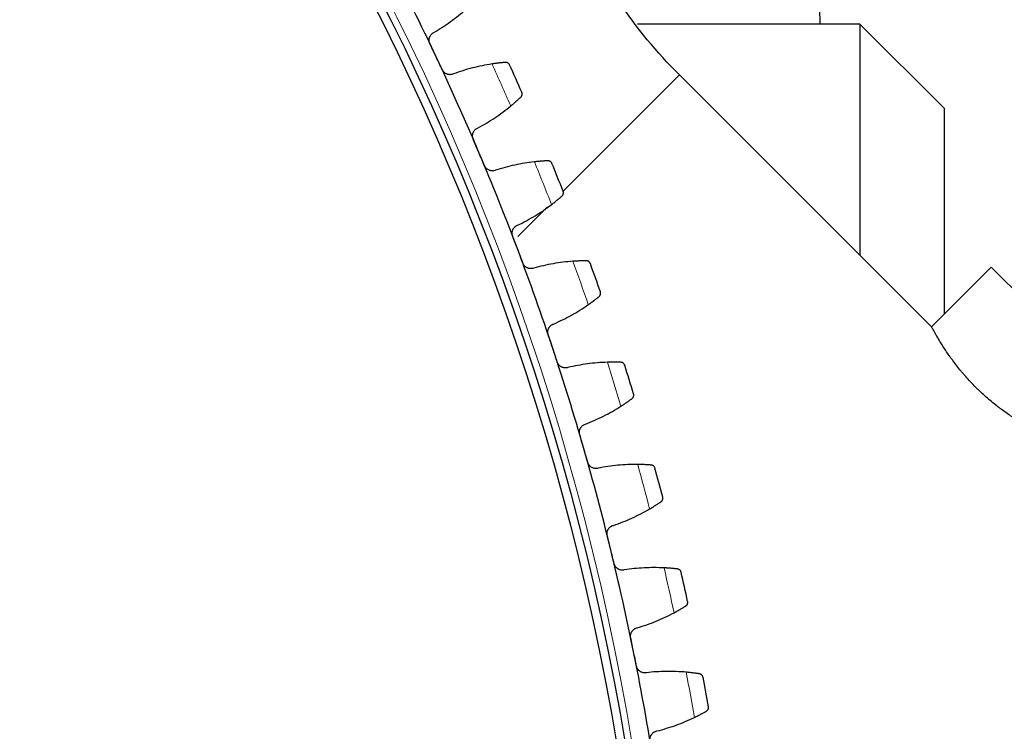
# Model space of a CAD drawing. Header units: inches. Extents: x 0 to 20790, y -12 to 14700.
# Tile 257 of 441: x 10501 to 10735, y 4723 to 4892. Entities that reach past the tile are written whole.
import ezdxf

# ---------------------------------------------------------------- set-up
doc = ezdxf.new("R2010")
doc.units = ezdxf.units.IN
doc.layers.add('1', color=7, linetype='Continuous', true_color=0xffffff)
doc.layers.add('254', color=7, linetype='Continuous', true_color=0xffffff)
doc.styles.add('latin_extended', font='simplex.shx')
doc.dimstyles.get("Standard").update_dxf_attribs({"dimtxt": 0.18, "dimasz": 0.18, "dimexe": 0.18, "dimexo": 0.0625, "dimgap": 0.09, "dimtad": 0, "dimtih": 1, "dimtoh": 1, "dimdec": 4, "dimzin": 0, "dimdsep": 46, "dimtxsty": 'Standard', "dimcen": 0.09, "dimadec": 0, "dimazin": 0, "dimtfac": 1, "dimtdec": 4, "dimtofl": 0, "dimtmove": 0, "dimatfit": 3, "dimfxl": 1, "dimtolj": 1, "dimtzin": 0, "dimarcsym": 0})

# ---------------------------------------------------------------- blocks, each defined once
blk = doc.blocks.new('_U11')
at = {"layer": '254', "color": 3, "linetype": 'Continuous', "lineweight": 13, "transparency": 16777216}
for p, q in [((10901.1, 7050.3), (12182.34, 7050.3)), ((12147.34, 6927.8), (12147.34, 4741.3)), ((10073.31, 4618.8), (12182.34, 4618.8))]:
    blk.add_line(p, q, dxfattribs=at)
at = {"layer": '254', "color": 3, "transparency": 16777216}
for points in [[(12167.76, 6927.8), (12126.92, 6927.8), (12147.34, 7050.3)], [(12126.92, 4741.3), (12167.76, 4741.3), (12147.34, 4618.8)]]:
    blk.add_solid(points, dxfattribs=at)
at = {"layer": 'Defpoints', "color": 0, "transparency": 16777216}
for p in [(10866.1, 7050.3), (10038.31, 4618.8), (12147.34, 4618.8)]:
    blk.add_point(p, dxfattribs=at)
at = {"layer": '254', "color": 2, "lineweight": 13, "transparency": 16777216, "insert": (11963.59, 5507.86), "char_height": 122.5, "attachment_point": 1, "rotation": 90, "style": 'latin_extended'}
blk.add_mtext('\\A1;2432', dxfattribs=at)

msp = doc.modelspace()

# ---------------------------------------------------------------- linework, layer by layer
at = {"layer": '1', "color": 2, "linetype": 'Continuous', "lineweight": 25}
for p, q in [((10700.51, 4891.196), (10647.842, 4891.196)), ((10700.51, 4891.196), (10700.51, 4836.416)), ((10720.51, 4871.196), (10700.51, 4891.196)), ((10717.556, 4819.373), (10657.806, 4879.123)), ((10720.51, 4871.196), (10720.51, 4822.318)), ((10731.698, 4833.515), (10717.556, 4819.373)), ((10756.447, 4808.766), (10731.698, 4833.515))]:
    msp.add_line(p, q, dxfattribs=at)
at = {"layer": '1', "color": 110, "linetype": 'Continuous', "lineweight": 13}
for p, q in [((10630.202, 4851.52), (10657.805, 4879.123)), ((10619.464, 4840.782), (10626.484, 4847.802))]:
    msp.add_line(p, q, dxfattribs=at)
msp.add_circle((10038.31, 4618.796), 616.6, dxfattribs=at)
at = {"layer": '1', "color": 2, "linetype": 'Continuous', "lineweight": 25}
for radius in [615, 613]:
    msp.add_circle((10038.31, 4618.796), radius, dxfattribs=at)
for radius, start, end in [(621, 25.22293, 27.515924), (621, 22.929936, 25.22293), (636, 23.755508, 24.397358), (621, 20.636943, 22.929936), (636, 21.462514, 22.104365), (621, 18.343949, 20.636943), (636, 19.169521, 19.811371), (621, 16.050955, 18.343949), (636, 16.876527, 17.518378), (621, 13.757962, 16.050955), (636, 14.583533, 15.225384), (621, 11.464968, 13.757962), (636, 12.29054, 12.93239), (621, 9.171975, 11.464968), (636, 9.997546, 10.639397)]:
    msp.add_arc((10038.31, 4618.796), radius, start, end, dxfattribs=at)
at = {"layer": '1', "color": 110, "linetype": 'Continuous', "lineweight": 13}
for start, end in [(23.582073, 24.570794), (21.289079, 22.2778), (18.996085, 19.984806), (16.703092, 17.691813), (14.410098, 15.398819), (12.117104, 13.105826), (9.824111, 10.812832)]:
    msp.add_arc((10038.31, 4618.796), 632.294, start, end, dxfattribs=at)
at = {"layer": '1', "color": 2, "linetype": 'Continuous', "lineweight": 25}
for points, knots in [([(10657.806, 4879.123), (10652.399, 4884.482), (10642.929, 4895.918), (10632.471, 4915.787), (10625.819, 4937.231), (10624.427, 4952.015), (10624.46, 4959.627)], [0, 0, 0, 0, 0.2518645, 0.4999782, 0.748149, 1, 1, 1, 1]), ([(10691.111, 4891.117), (10691.103, 4893.214), (10691.098, 4898.159), (10691.15, 4907.005), (10691.239, 4913.74), (10691.306, 4917.597)], [0, 0, 0, 0, 0.2475182, 0.5734736, 1, 1, 1, 1]), ([(10598.637, 4886.539), (10598.609, 4886.6), (10598.558, 4886.723), (10598.502, 4886.912), (10598.476, 4887.041), (10598.462, 4887.14), (10598.458, 4887.173), (10598.452, 4887.239), (10598.45, 4887.272), (10598.443, 4887.436), (10598.45, 4887.567), (10598.475, 4887.729), (10598.481, 4887.761), (10598.49, 4887.809), (10598.494, 4887.825), (10598.501, 4887.858), (10598.521, 4887.937), (10598.564, 4888.077), (10598.614, 4888.196), (10598.67, 4888.313), (10598.701, 4888.37), (10598.802, 4888.537), (10598.879, 4888.64), (10599.008, 4888.782), (10599.053, 4888.828), (10599.124, 4888.893), (10599.149, 4888.914), (10599.199, 4888.955), (10599.224, 4888.975), (10599.353, 4889.071), (10599.462, 4889.137), (10599.578, 4889.193)], [0, 0, 0, 0, 0.0625, 0.125, 0.1875, 0.1875, 0.21875, 0.21875, 0.25, 0.25, 0.375, 0.375, 0.40625, 0.40625, 0.421875, 0.421875, 0.4375, 0.5, 0.5625, 0.5625, 0.625, 0.625, 0.75, 0.75, 0.8125, 0.8125, 0.84375, 0.84375, 0.875, 0.875, 1, 1, 1, 1]), ([(10616.524, 4882.088), (10616.435, 4882.08), (10616.34, 4882.072), (10616.137, 4882.054), (10615.922, 4882.034), (10615.682, 4882.011), (10615.524, 4881.994), (10615.492, 4881.991), (10615.427, 4881.984), (10615.395, 4881.981), (10615.296, 4881.97), (10615.229, 4881.963), (10615.025, 4881.94), (10614.884, 4881.923), (10614.597, 4881.888), (10614.449, 4881.87), (10614.222, 4881.84), (10614.145, 4881.83), (10614.029, 4881.814), (10613.99, 4881.808), (10613.911, 4881.797), (10613.872, 4881.792), (10613.673, 4881.764), (10613.512, 4881.74), (10613.349, 4881.715)], [0, 0, 0, 0, 0.125, 0.125, 0.25, 0.375, 0.375, 0.40625, 0.40625, 0.4375, 0.4375, 0.5, 0.5, 0.625, 0.625, 0.75, 0.75, 0.8125, 0.8125, 0.84375, 0.84375, 0.875, 0.875, 1, 1, 1, 1]), ([(10617.517, 4881.504), (10617.516, 4881.506), (10617.516, 4881.507), (10617.514, 4881.51), (10617.514, 4881.511), (10617.512, 4881.515), (10617.508, 4881.523), (10617.499, 4881.542), (10617.48, 4881.579), (10617.438, 4881.65), (10617.395, 4881.707), (10617.302, 4881.815), (10617.229, 4881.879), (10617.104, 4881.96), (10617.06, 4881.984), (10616.989, 4882.015), (10616.965, 4882.025), (10616.915, 4882.043), (10616.889, 4882.051), (10616.811, 4882.071), (10616.756, 4882.081), (10616.643, 4882.092), (10616.584, 4882.093), (10616.524, 4882.088)], [0, 0, 0, 0, 0.0039062, 0.0039062, 0.0078125, 0.0078125, 0.015625, 0.03125, 0.0625, 0.125, 0.25, 0.25, 0.5, 0.5, 0.625, 0.625, 0.6875, 0.6875, 0.75, 0.75, 0.875, 0.875, 1, 1, 1, 1]), ([(10604.212, 4879.357), (10604.095, 4879.303), (10603.974, 4879.261), (10603.788, 4879.216), (10603.726, 4879.203), (10603.63, 4879.19), (10603.598, 4879.186), (10603.534, 4879.18), (10603.502, 4879.177), (10603.341, 4879.17), (10603.213, 4879.176), (10603.022, 4879.204), (10602.958, 4879.216), (10602.863, 4879.24), (10602.832, 4879.249), (10602.769, 4879.267), (10602.738, 4879.277), (10602.585, 4879.332), (10602.467, 4879.387), (10602.327, 4879.47), (10602.299, 4879.488), (10602.244, 4879.524), (10602.217, 4879.543), (10602.137, 4879.602), (10602.086, 4879.643), (10601.94, 4879.775), (10601.851, 4879.872), (10601.752, 4880.005), (10601.732, 4880.033), (10601.695, 4880.088), (10601.677, 4880.116), (10601.626, 4880.202), (10601.595, 4880.261), (10601.566, 4880.321)], [0, 0, 0, 0, 0.125, 0.125, 0.1875, 0.1875, 0.21875, 0.21875, 0.25, 0.25, 0.375, 0.375, 0.4375, 0.4375, 0.46875, 0.46875, 0.5, 0.5, 0.625, 0.625, 0.65625, 0.65625, 0.6875, 0.6875, 0.75, 0.75, 0.875, 0.875, 0.90625, 0.90625, 0.9375, 0.9375, 1, 1, 1, 1]), ([(10617.8, 4871.754), (10617.927, 4871.859), (10618.052, 4871.962), (10618.295, 4872.167), (10618.532, 4872.368), (10618.757, 4872.564), (10618.922, 4872.708), (10618.976, 4872.756), (10619.056, 4872.827), (10619.082, 4872.85), (10619.135, 4872.897), (10619.161, 4872.92), (10619.289, 4873.034), (10619.484, 4873.21), (10619.662, 4873.372), (10619.83, 4873.528), (10619.91, 4873.602), (10620.004, 4873.69), (10620.023, 4873.708), (10620.059, 4873.742), (10620.113, 4873.792), (10620.163, 4873.84), (10620.196, 4873.87)], [0, 0, 0, 0, 0.125, 0.125, 0.25, 0.375, 0.375, 0.4375, 0.4375, 0.46875, 0.46875, 0.5, 0.5, 0.625, 0.75, 0.75, 0.875, 0.875, 0.90625, 0.90625, 0.9375, 1, 1, 1, 1]), ([(10620.196, 4873.87), (10620.24, 4873.912), (10620.278, 4873.956), (10620.345, 4874.047), (10620.374, 4874.093), (10620.423, 4874.189), (10620.443, 4874.237), (10620.475, 4874.335), (10620.487, 4874.384), (10620.503, 4874.484), (10620.507, 4874.533), (10620.509, 4874.63), (10620.506, 4874.678), (10620.494, 4874.773), (10620.484, 4874.82), (10620.465, 4874.888), (10620.454, 4874.922), (10620.439, 4874.961), (10620.432, 4874.98), (10620.428, 4874.989), (10620.426, 4874.994), (10620.425, 4874.997), (10620.423, 4874.999)], [0, 0, 0, 0, 0.125, 0.125, 0.25, 0.25, 0.375, 0.375, 0.5, 0.5, 0.625, 0.625, 0.75, 0.75, 0.875, 0.875, 0.9375, 0.96875, 0.984375, 0.9921875, 0.9921875, 1, 1, 1, 1]), ([(10608.901, 4863.907), (10608.875, 4863.968), (10608.829, 4864.093), (10608.78, 4864.284), (10608.76, 4864.414), (10608.75, 4864.513), (10608.747, 4864.547), (10608.744, 4864.613), (10608.743, 4864.646), (10608.742, 4864.81), (10608.755, 4864.941), (10608.786, 4865.101), (10608.793, 4865.133), (10608.805, 4865.181), (10608.809, 4865.197), (10608.818, 4865.229), (10608.84, 4865.308), (10608.889, 4865.446), (10608.944, 4865.563), (10609.005, 4865.677), (10609.038, 4865.733), (10609.145, 4865.896), (10609.226, 4865.996), (10609.361, 4866.133), (10609.408, 4866.176), (10609.482, 4866.238), (10609.507, 4866.259), (10609.558, 4866.298), (10609.584, 4866.317), (10609.717, 4866.407), (10609.829, 4866.47), (10609.947, 4866.521)], [0, 0, 0, 0, 0.0625, 0.125, 0.1875, 0.1875, 0.21875, 0.21875, 0.25, 0.25, 0.375, 0.375, 0.40625, 0.40625, 0.421875, 0.421875, 0.4375, 0.5, 0.5625, 0.5625, 0.625, 0.625, 0.75, 0.75, 0.8125, 0.8125, 0.84375, 0.84375, 0.875, 0.875, 1, 1, 1, 1]), ([(10614.184, 4856.507), (10614.064, 4856.457), (10613.942, 4856.42), (10613.755, 4856.382), (10613.692, 4856.373), (10613.596, 4856.363), (10613.564, 4856.36), (10613.499, 4856.357), (10613.467, 4856.356), (10613.306, 4856.354), (10613.178, 4856.366), (10612.988, 4856.402), (10612.925, 4856.417), (10612.831, 4856.444), (10612.8, 4856.454), (10612.738, 4856.475), (10612.708, 4856.486), (10612.557, 4856.547), (10612.442, 4856.606), (10612.305, 4856.695), (10612.278, 4856.714), (10612.224, 4856.752), (10612.198, 4856.773), (10612.12, 4856.834), (10612.071, 4856.878), (10611.93, 4857.015), (10611.845, 4857.116), (10611.751, 4857.253), (10611.733, 4857.281), (10611.698, 4857.338), (10611.682, 4857.367), (10611.634, 4857.455), (10611.605, 4857.515), (10611.579, 4857.576)], [0, 0, 0, 0, 0.125, 0.125, 0.1875, 0.1875, 0.21875, 0.21875, 0.25, 0.25, 0.375, 0.375, 0.4375, 0.4375, 0.46875, 0.46875, 0.5, 0.5, 0.625, 0.625, 0.65625, 0.65625, 0.6875, 0.6875, 0.75, 0.75, 0.875, 0.875, 0.90625, 0.90625, 0.9375, 0.9375, 1, 1, 1, 1]), ([(10626.595, 4858.743), (10626.506, 4858.739), (10626.411, 4858.735), (10626.207, 4858.725), (10625.991, 4858.714), (10625.75, 4858.699), (10625.592, 4858.689), (10625.56, 4858.687), (10625.495, 4858.683), (10625.463, 4858.681), (10625.363, 4858.674), (10625.296, 4858.67), (10625.091, 4858.655), (10624.95, 4858.644), (10624.662, 4858.621), (10624.513, 4858.608), (10624.285, 4858.587), (10624.208, 4858.58), (10624.091, 4858.569), (10624.052, 4858.565), (10623.973, 4858.557), (10623.933, 4858.553), (10623.734, 4858.533), (10623.572, 4858.516), (10623.407, 4858.498)], [0, 0, 0, 0, 0.125, 0.125, 0.25, 0.375, 0.375, 0.40625, 0.40625, 0.4375, 0.4375, 0.5, 0.5, 0.625, 0.625, 0.75, 0.75, 0.8125, 0.8125, 0.84375, 0.84375, 0.875, 0.875, 1, 1, 1, 1]), ([(10627.564, 4858.12), (10627.563, 4858.121), (10627.563, 4858.123), (10627.562, 4858.125), (10627.561, 4858.127), (10627.559, 4858.131), (10627.556, 4858.139), (10627.548, 4858.158), (10627.53, 4858.196), (10627.491, 4858.269), (10627.451, 4858.328), (10627.362, 4858.439), (10627.292, 4858.506), (10627.17, 4858.592), (10627.126, 4858.618), (10627.057, 4858.652), (10627.033, 4858.662), (10626.984, 4858.682), (10626.959, 4858.691), (10626.881, 4858.715), (10626.827, 4858.727), (10626.714, 4858.742), (10626.656, 4858.745), (10626.595, 4858.743)], [0, 0, 0, 0, 0.0039062, 0.0039062, 0.0078125, 0.0078125, 0.015625, 0.03125, 0.0625, 0.125, 0.25, 0.25, 0.5, 0.5, 0.625, 0.625, 0.6875, 0.6875, 0.75, 0.75, 0.875, 0.875, 1, 1, 1, 1]), ([(10627.457, 4848.366), (10627.588, 4848.466), (10627.717, 4848.564), (10627.968, 4848.759), (10628.212, 4848.951), (10628.445, 4849.137), (10628.616, 4849.275), (10628.672, 4849.32), (10628.755, 4849.388), (10628.782, 4849.41), (10628.836, 4849.455), (10628.863, 4849.477), (10628.995, 4849.586), (10629.198, 4849.754), (10629.382, 4849.909), (10629.556, 4850.058), (10629.639, 4850.129), (10629.737, 4850.213), (10629.756, 4850.229), (10629.794, 4850.262), (10629.849, 4850.31), (10629.902, 4850.356), (10629.935, 4850.385)], [0, 0, 0, 0, 0.125, 0.125, 0.25, 0.375, 0.375, 0.4375, 0.4375, 0.46875, 0.46875, 0.5, 0.5, 0.625, 0.75, 0.75, 0.875, 0.875, 0.90625, 0.90625, 0.9375, 1, 1, 1, 1]), ([(10629.935, 4850.385), (10629.981, 4850.425), (10630.021, 4850.467), (10630.092, 4850.555), (10630.122, 4850.601), (10630.175, 4850.694), (10630.197, 4850.742), (10630.233, 4850.838), (10630.246, 4850.887), (10630.267, 4850.986), (10630.273, 4851.035), (10630.278, 4851.132), (10630.277, 4851.18), (10630.269, 4851.275), (10630.261, 4851.322), (10630.245, 4851.392), (10630.235, 4851.426), (10630.222, 4851.465), (10630.215, 4851.485), (10630.212, 4851.493), (10630.21, 4851.499), (10630.209, 4851.501), (10630.208, 4851.504)], [0, 0, 0, 0, 0.125, 0.125, 0.25, 0.25, 0.375, 0.375, 0.5, 0.5, 0.625, 0.625, 0.75, 0.75, 0.875, 0.875, 0.9375, 0.96875, 0.984375, 0.9921875, 0.9921875, 1, 1, 1, 1]), ([(10618.251, 4840.881), (10618.227, 4840.944), (10618.187, 4841.07), (10618.145, 4841.263), (10618.13, 4841.394), (10618.124, 4841.493), (10618.123, 4841.527), (10618.122, 4841.593), (10618.122, 4841.626), (10618.128, 4841.791), (10618.146, 4841.92), (10618.184, 4842.08), (10618.192, 4842.111), (10618.206, 4842.159), (10618.211, 4842.175), (10618.221, 4842.206), (10618.246, 4842.284), (10618.301, 4842.42), (10618.36, 4842.534), (10618.425, 4842.646), (10618.46, 4842.701), (10618.575, 4842.859), (10618.66, 4842.956), (10618.799, 4843.087), (10618.848, 4843.129), (10618.924, 4843.188), (10618.95, 4843.207), (10619.003, 4843.244), (10619.03, 4843.262), (10619.166, 4843.347), (10619.281, 4843.405), (10619.401, 4843.451)], [0, 0, 0, 0, 0.0625, 0.125, 0.1875, 0.1875, 0.21875, 0.21875, 0.25, 0.25, 0.375, 0.375, 0.40625, 0.40625, 0.421875, 0.421875, 0.4375, 0.5, 0.5625, 0.5625, 0.625, 0.625, 0.75, 0.75, 0.8125, 0.8125, 0.84375, 0.84375, 0.875, 0.875, 1, 1, 1, 1]), ([(10623.233, 4833.276), (10623.112, 4833.231), (10622.989, 4833.199), (10622.8, 4833.169), (10622.736, 4833.162), (10622.64, 4833.156), (10622.608, 4833.154), (10622.543, 4833.153), (10622.511, 4833.154), (10622.35, 4833.159), (10622.223, 4833.175), (10622.035, 4833.219), (10621.972, 4833.236), (10621.88, 4833.267), (10621.849, 4833.278), (10621.788, 4833.302), (10621.758, 4833.315), (10621.61, 4833.381), (10621.497, 4833.445), (10621.363, 4833.54), (10621.337, 4833.559), (10621.285, 4833.6), (10621.259, 4833.621), (10621.185, 4833.686), (10621.137, 4833.731), (10621.002, 4833.874), (10620.921, 4833.978), (10620.833, 4834.119), (10620.816, 4834.148), (10620.783, 4834.206), (10620.768, 4834.235), (10620.723, 4834.325), (10620.697, 4834.386), (10620.673, 4834.449)], [0, 0, 0, 0, 0.125, 0.125, 0.1875, 0.1875, 0.21875, 0.21875, 0.25, 0.25, 0.375, 0.375, 0.4375, 0.4375, 0.46875, 0.46875, 0.5, 0.5, 0.625, 0.625, 0.65625, 0.65625, 0.6875, 0.6875, 0.75, 0.75, 0.875, 0.875, 0.90625, 0.90625, 0.9375, 0.9375, 1, 1, 1, 1]), ([(10635.724, 4835.014), (10635.635, 4835.013), (10635.54, 4835.013), (10635.336, 4835.011), (10635.12, 4835.009), (10634.878, 4835.004), (10634.72, 4835), (10634.688, 4835), (10634.623, 4834.998), (10634.59, 4834.997), (10634.491, 4834.994), (10634.423, 4834.992), (10634.218, 4834.986), (10634.077, 4834.981), (10633.787, 4834.969), (10633.639, 4834.962), (10633.41, 4834.951), (10633.333, 4834.947), (10633.215, 4834.94), (10633.176, 4834.938), (10633.097, 4834.933), (10633.057, 4834.931), (10632.857, 4834.919), (10632.694, 4834.908), (10632.529, 4834.896)], [0, 0, 0, 0, 0.125, 0.125, 0.25, 0.375, 0.375, 0.40625, 0.40625, 0.4375, 0.4375, 0.5, 0.5, 0.625, 0.625, 0.75, 0.75, 0.8125, 0.8125, 0.84375, 0.84375, 0.875, 0.875, 1, 1, 1, 1]), ([(10636.667, 4834.353), (10636.667, 4834.354), (10636.666, 4834.355), (10636.665, 4834.358), (10636.665, 4834.359), (10636.663, 4834.364), (10636.66, 4834.372), (10636.653, 4834.391), (10636.636, 4834.43), (10636.621, 4834.462), (10636.588, 4834.524), (10636.562, 4834.565), (10636.478, 4834.68), (10636.411, 4834.75), (10636.292, 4834.84), (10636.25, 4834.867), (10636.182, 4834.904), (10636.159, 4834.916), (10636.11, 4834.937), (10636.085, 4834.947), (10636.009, 4834.974), (10635.955, 4834.989), (10635.843, 4835.008), (10635.785, 4835.014), (10635.724, 4835.014)], [0, 0, 0, 0, 0.0039062, 0.0039062, 0.0078125, 0.0078125, 0.015625, 0.03125, 0.0625, 0.125, 0.125, 0.25, 0.25, 0.5, 0.5, 0.625, 0.625, 0.6875, 0.6875, 0.75, 0.75, 0.875, 0.875, 1, 1, 1, 1]), ([(10638.727, 4826.529), (10638.774, 4826.567), (10638.816, 4826.608), (10638.89, 4826.693), (10638.923, 4826.737), (10638.979, 4826.828), (10639.003, 4826.875), (10639.043, 4826.97), (10639.058, 4827.018), (10639.083, 4827.116), (10639.091, 4827.164), (10639.1, 4827.261), (10639.101, 4827.31), (10639.096, 4827.405), (10639.091, 4827.452), (10639.077, 4827.522), (10639.069, 4827.557), (10639.057, 4827.597), (10639.051, 4827.617), (10639.048, 4827.625), (10639.046, 4827.631), (10639.045, 4827.633), (10639.044, 4827.636)], [0, 0, 0, 0, 0.125, 0.125, 0.25, 0.25, 0.375, 0.375, 0.5, 0.5, 0.625, 0.625, 0.75, 0.75, 0.875, 0.875, 0.9375, 0.96875, 0.984375, 0.9921875, 0.9921875, 1, 1, 1, 1]), ([(10636.17, 4824.61), (10636.305, 4824.705), (10636.438, 4824.799), (10636.696, 4824.983), (10636.949, 4825.165), (10637.189, 4825.342), (10637.364, 4825.472), (10637.422, 4825.516), (10637.508, 4825.58), (10637.536, 4825.601), (10637.592, 4825.643), (10637.619, 4825.664), (10637.756, 4825.768), (10637.965, 4825.928), (10638.155, 4826.075), (10638.336, 4826.217), (10638.421, 4826.285), (10638.522, 4826.365), (10638.542, 4826.381), (10638.581, 4826.412), (10638.638, 4826.458), (10638.692, 4826.501), (10638.727, 4826.529)], [0, 0, 0, 0, 0.125, 0.125, 0.25, 0.375, 0.375, 0.4375, 0.4375, 0.46875, 0.46875, 0.5, 0.5, 0.625, 0.75, 0.75, 0.875, 0.875, 0.90625, 0.90625, 0.9375, 1, 1, 1, 1]), ([(10626.672, 4817.5), (10626.651, 4817.564), (10626.615, 4817.691), (10626.582, 4817.886), (10626.572, 4818.018), (10626.57, 4818.117), (10626.57, 4818.15), (10626.572, 4818.217), (10626.573, 4818.25), (10626.586, 4818.414), (10626.609, 4818.543), (10626.653, 4818.7), (10626.663, 4818.732), (10626.678, 4818.779), (10626.684, 4818.794), (10626.695, 4818.825), (10626.724, 4818.902), (10626.784, 4819.035), (10626.847, 4819.148), (10626.917, 4819.257), (10626.954, 4819.31), (10627.075, 4819.464), (10627.163, 4819.557), (10627.308, 4819.683), (10627.359, 4819.722), (10627.437, 4819.778), (10627.464, 4819.796), (10627.518, 4819.831), (10627.546, 4819.848), (10627.685, 4819.928), (10627.802, 4819.981), (10627.924, 4820.022)], [0, 0, 0, 0, 0.0625, 0.125, 0.1875, 0.1875, 0.21875, 0.21875, 0.25, 0.25, 0.375, 0.375, 0.40625, 0.40625, 0.421875, 0.421875, 0.4375, 0.5, 0.5625, 0.5625, 0.625, 0.625, 0.75, 0.75, 0.8125, 0.8125, 0.84375, 0.84375, 0.875, 0.875, 1, 1, 1, 1]), ([(10742.305, 4794.624), (10742.305, 4794.624), (10742.279, 4794.638), (10742.201, 4794.679), (10742.169, 4794.696), (10742.11, 4794.728), (10742.089, 4794.739), (10742.055, 4794.757), (10742.043, 4794.764), (10742.018, 4794.777), (10742.006, 4794.784), (10741.888, 4794.847), (10741.759, 4794.916), (10741.454, 4795.083), (10741.278, 4795.18), (10740.88, 4795.401), (10740.658, 4795.526), (10740.382, 4795.684), (10740.351, 4795.701), (10740.289, 4795.737), (10740.194, 4795.792), (10739.967, 4795.923), (10739.762, 4796.043), (10739.339, 4796.292), (10739.039, 4796.472), (10738.407, 4796.858), (10738.075, 4797.065), (10737.639, 4797.343), (10737.506, 4797.427), (10737.372, 4797.514), (10737.282, 4797.573), (10737.236, 4797.602), (10737.009, 4797.75), (10736.824, 4797.872), (10736.263, 4798.246), (10735.88, 4798.507), (10735.096, 4799.056), (10734.695, 4799.344), (10734.082, 4799.796), (10733.876, 4799.951), (10733.564, 4800.188), (10733.407, 4800.308), (10733.249, 4800.43), (10733.143, 4800.512), (10733.09, 4800.553), (10732.614, 4800.925), (10732.191, 4801.266), (10731.345, 4801.967), (10730.923, 4802.328), (10730.079, 4803.071), (10729.659, 4803.453), (10729.134, 4803.945), (10728.977, 4804.094), (10728.82, 4804.244), (10728.715, 4804.345), (10728.663, 4804.395), (10728.402, 4804.647), (10728.196, 4804.85), (10727.584, 4805.462), (10727.185, 4805.874), (10726.404, 4806.706), (10726.022, 4807.126), (10725.461, 4807.762), (10725.276, 4807.975), (10725.048, 4808.242), (10725.002, 4808.295), (10724.911, 4808.403), (10724.866, 4808.456), (10724.731, 4808.617), (10724.641, 4808.724), (10724.199, 4809.257), (10723.859, 4809.68), (10723.205, 4810.516), (10722.891, 4810.93), (10722.438, 4811.544), (10722.29, 4811.747), (10722.072, 4812.05), (10721.964, 4812.201), (10721.858, 4812.351), (10721.788, 4812.451), (10721.752, 4812.501), (10721.439, 4812.948), (10721.177, 4813.333), (10720.68, 4814.078), (10720.446, 4814.438), (10720.004, 4815.131), (10719.796, 4815.465), (10719.553, 4815.863), (10719.505, 4815.942), (10719.434, 4816.059), (10719.411, 4816.098), (10719.364, 4816.174), (10719.25, 4816.365), (10719.141, 4816.548), (10718.891, 4816.972), (10718.739, 4817.234), (10718.463, 4817.718), (10718.338, 4817.939), (10718.171, 4818.239), (10718.119, 4818.333), (10718.045, 4818.467), (10718.022, 4818.51), (10717.988, 4818.573), (10717.976, 4818.593), (10717.954, 4818.633), (10717.858, 4818.811), (10717.779, 4818.956), (10717.668, 4819.163), (10717.626, 4819.241), (10717.584, 4819.32), (10717.574, 4819.339), (10717.563, 4819.359), (10717.56, 4819.364), (10717.557, 4819.371), (10717.556, 4819.373), (10717.556, 4819.373)], [0, 0, 0, 0, 0.0311289, 0.0311289, 0.0467558, 0.0467558, 0.0545693, 0.0545693, 0.0584761, 0.0584761, 0.0623828, 0.0623828, 0.0936367, 0.0936367, 0.1248906, 0.1248906, 0.1561445, 0.1561445, 0.1600513, 0.1600513, 0.163958, 0.1717715, 0.1873984, 0.1873984, 0.2186523, 0.2186523, 0.2499062, 0.2499062, 0.2577197, 0.2616265, 0.2616265, 0.2655332, 0.2655332, 0.2811601, 0.2811601, 0.3124141, 0.3124141, 0.343668, 0.343668, 0.3592949, 0.3592949, 0.3671084, 0.3710151, 0.3710151, 0.3749219, 0.3749219, 0.4061758, 0.4061758, 0.4374297, 0.4374297, 0.4686836, 0.4686836, 0.4764971, 0.4804038, 0.4804038, 0.4843105, 0.4843105, 0.4999375, 0.4999375, 0.5311914, 0.5311914, 0.5624453, 0.5624453, 0.5780723, 0.5780723, 0.581979, 0.581979, 0.5858857, 0.5858857, 0.5936992, 0.5936992, 0.6249531, 0.6249531, 0.656207, 0.656207, 0.671834, 0.671834, 0.6796475, 0.6835542, 0.6835542, 0.6874609, 0.6874609, 0.7187148, 0.7187148, 0.7499687, 0.7499687, 0.7812227, 0.7812227, 0.7890361, 0.7890361, 0.7929429, 0.7929429, 0.7968496, 0.8124766, 0.8124766, 0.8437305, 0.8437305, 0.8749844, 0.8749844, 0.8906113, 0.8906113, 0.8984248, 0.8984248, 0.9023315, 0.9023315, 0.9062383, 0.9374922, 0.9374922, 0.9687461, 0.9687461, 0.984373, 0.984373, 0.9921865, 0.9921865, 1, 1, 1, 1]), ([(10631.346, 4809.702), (10631.223, 4809.662), (10631.099, 4809.635), (10630.909, 4809.612), (10630.845, 4809.607), (10630.749, 4809.605), (10630.717, 4809.605), (10630.652, 4809.607), (10630.62, 4809.608), (10630.459, 4809.62), (10630.332, 4809.642), (10630.146, 4809.692), (10630.085, 4809.712), (10629.993, 4809.747), (10629.963, 4809.759), (10629.903, 4809.786), (10629.873, 4809.799), (10629.728, 4809.872), (10629.618, 4809.94), (10629.488, 4810.04), (10629.463, 4810.061), (10629.412, 4810.103), (10629.388, 4810.125), (10629.316, 4810.193), (10629.27, 4810.241), (10629.14, 4810.389), (10629.064, 4810.496), (10628.981, 4810.64), (10628.965, 4810.67), (10628.935, 4810.729), (10628.921, 4810.759), (10628.88, 4810.85), (10628.856, 4810.912), (10628.835, 4810.976)], [0, 0, 0, 0, 0.125, 0.125, 0.1875, 0.1875, 0.21875, 0.21875, 0.25, 0.25, 0.375, 0.375, 0.4375, 0.4375, 0.46875, 0.46875, 0.5, 0.5, 0.625, 0.625, 0.65625, 0.65625, 0.6875, 0.6875, 0.75, 0.75, 0.875, 0.875, 0.90625, 0.90625, 0.9375, 0.9375, 1, 1, 1, 1]), ([(10643.897, 4810.938), (10643.808, 4810.942), (10643.712, 4810.945), (10643.509, 4810.951), (10643.292, 4810.957), (10643.051, 4810.963), (10642.893, 4810.965), (10642.861, 4810.966), (10642.796, 4810.967), (10642.763, 4810.967), (10642.663, 4810.968), (10642.596, 4810.969), (10642.39, 4810.971), (10642.249, 4810.971), (10641.96, 4810.971), (10641.811, 4810.97), (10641.582, 4810.968), (10641.504, 4810.967), (10641.387, 4810.965), (10641.347, 4810.964), (10641.268, 4810.963), (10641.228, 4810.962), (10641.028, 4810.958), (10640.865, 4810.954), (10640.7, 4810.949)], [0, 0, 0, 0, 0.125, 0.125, 0.25, 0.375, 0.375, 0.40625, 0.40625, 0.4375, 0.4375, 0.5, 0.5, 0.625, 0.625, 0.75, 0.75, 0.8125, 0.8125, 0.84375, 0.84375, 0.875, 0.875, 1, 1, 1, 1]), ([(10644.813, 4810.24), (10644.812, 4810.241), (10644.812, 4810.243), (10644.811, 4810.246), (10644.81, 4810.247), (10644.809, 4810.251), (10644.806, 4810.26), (10644.799, 4810.279), (10644.785, 4810.318), (10644.77, 4810.351), (10644.74, 4810.415), (10644.716, 4810.456), (10644.637, 4810.575), (10644.572, 4810.647), (10644.457, 4810.742), (10644.416, 4810.771), (10644.35, 4810.811), (10644.327, 4810.823), (10644.279, 4810.847), (10644.255, 4810.858), (10644.18, 4810.888), (10644.127, 4810.904), (10644.015, 4810.928), (10643.957, 4810.936), (10643.897, 4810.938)], [0, 0, 0, 0, 0.0039063, 0.0039063, 0.0078125, 0.0078125, 0.015625, 0.03125, 0.0625, 0.125, 0.125, 0.25, 0.25, 0.5, 0.5, 0.625, 0.625, 0.6875, 0.6875, 0.75, 0.75, 0.875, 0.875, 1, 1, 1, 1]), ([(10643.926, 4800.526), (10644.065, 4800.615), (10644.201, 4800.703), (10644.467, 4800.877), (10644.726, 4801.048), (10644.973, 4801.216), (10645.154, 4801.339), (10645.213, 4801.38), (10645.301, 4801.441), (10645.33, 4801.461), (10645.388, 4801.501), (10645.416, 4801.52), (10645.557, 4801.618), (10645.772, 4801.77), (10645.968, 4801.91), (10646.154, 4802.044), (10646.242, 4802.108), (10646.346, 4802.184), (10646.367, 4802.199), (10646.407, 4802.229), (10646.466, 4802.272), (10646.522, 4802.314), (10646.558, 4802.34)], [0, 0, 0, 0, 0.125, 0.125, 0.25, 0.375, 0.375, 0.4375, 0.4375, 0.46875, 0.46875, 0.5, 0.5, 0.625, 0.75, 0.75, 0.875, 0.875, 0.90625, 0.90625, 0.9375, 1, 1, 1, 1]), ([(10646.558, 4802.34), (10646.606, 4802.376), (10646.65, 4802.415), (10646.727, 4802.497), (10646.762, 4802.54), (10646.821, 4802.629), (10646.847, 4802.675), (10646.89, 4802.768), (10646.908, 4802.816), (10646.936, 4802.912), (10646.946, 4802.961), (10646.96, 4803.057), (10646.963, 4803.105), (10646.962, 4803.201), (10646.958, 4803.248), (10646.947, 4803.319), (10646.94, 4803.354), (10646.93, 4803.394), (10646.925, 4803.414), (10646.922, 4803.422), (10646.921, 4803.428), (10646.92, 4803.431), (10646.919, 4803.434)], [0, 0, 0, 0, 0.125, 0.125, 0.25, 0.25, 0.375, 0.375, 0.5, 0.5, 0.625, 0.625, 0.75, 0.75, 0.875, 0.875, 0.9375, 0.96875, 0.984375, 0.9921875, 0.9921875, 1, 1, 1, 1]), ([(10634.151, 4793.801), (10634.132, 4793.865), (10634.102, 4793.994), (10634.076, 4794.19), (10634.072, 4794.322), (10634.074, 4794.421), (10634.075, 4794.455), (10634.079, 4794.521), (10634.083, 4794.554), (10634.102, 4794.717), (10634.13, 4794.845), (10634.18, 4795.001), (10634.191, 4795.032), (10634.208, 4795.078), (10634.214, 4795.093), (10634.227, 4795.124), (10634.259, 4795.199), (10634.324, 4795.33), (10634.392, 4795.44), (10634.466, 4795.546), (10634.505, 4795.598), (10634.632, 4795.747), (10634.724, 4795.836), (10634.874, 4795.956), (10634.926, 4795.994), (10635.007, 4796.046), (10635.034, 4796.063), (10635.09, 4796.096), (10635.118, 4796.112), (10635.261, 4796.186), (10635.379, 4796.234), (10635.503, 4796.271)], [0, 0, 0, 0, 0.0625, 0.125, 0.1875, 0.1875, 0.21875, 0.21875, 0.25, 0.25, 0.375, 0.375, 0.40625, 0.40625, 0.421875, 0.421875, 0.4375, 0.5, 0.5625, 0.5625, 0.625, 0.625, 0.75, 0.75, 0.8125, 0.8125, 0.84375, 0.84375, 0.875, 0.875, 1, 1, 1, 1]), ([(10638.509, 4785.822), (10638.385, 4785.787), (10638.259, 4785.765), (10638.069, 4785.75), (10638.005, 4785.748), (10637.909, 4785.749), (10637.876, 4785.75), (10637.812, 4785.755), (10637.78, 4785.757), (10637.619, 4785.776), (10637.494, 4785.802), (10637.31, 4785.86), (10637.249, 4785.883), (10637.159, 4785.921), (10637.129, 4785.935), (10637.071, 4785.963), (10637.042, 4785.978), (10636.899, 4786.056), (10636.792, 4786.129), (10636.666, 4786.234), (10636.642, 4786.256), (10636.593, 4786.3), (10636.569, 4786.323), (10636.5, 4786.394), (10636.456, 4786.443), (10636.333, 4786.597), (10636.261, 4786.706), (10636.184, 4786.854), (10636.169, 4786.884), (10636.142, 4786.945), (10636.128, 4786.975), (10636.091, 4787.068), (10636.07, 4787.131), (10636.051, 4787.195)], [0, 0, 0, 0, 0.125, 0.125, 0.1875, 0.1875, 0.21875, 0.21875, 0.25, 0.25, 0.375, 0.375, 0.4375, 0.4375, 0.46875, 0.46875, 0.5, 0.5, 0.625, 0.625, 0.65625, 0.65625, 0.6875, 0.6875, 0.75, 0.75, 0.875, 0.875, 0.90625, 0.90625, 0.9375, 0.9375, 1, 1, 1, 1]), ([(10651.099, 4786.555), (10651.011, 4786.562), (10650.915, 4786.569), (10650.712, 4786.584), (10650.496, 4786.598), (10650.255, 4786.613), (10650.097, 4786.622), (10650.065, 4786.624), (10650, 4786.628), (10649.967, 4786.629), (10649.868, 4786.635), (10649.801, 4786.638), (10649.595, 4786.648), (10649.455, 4786.654), (10649.165, 4786.665), (10649.016, 4786.671), (10648.787, 4786.677), (10648.71, 4786.679), (10648.592, 4786.682), (10648.553, 4786.683), (10648.474, 4786.685), (10648.434, 4786.686), (10648.233, 4786.69), (10648.07, 4786.692), (10647.905, 4786.693)], [0, 0, 0, 0, 0.125, 0.125, 0.25, 0.375, 0.375, 0.40625, 0.40625, 0.4375, 0.4375, 0.5, 0.5, 0.625, 0.625, 0.75, 0.75, 0.8125, 0.8125, 0.84375, 0.84375, 0.875, 0.875, 1, 1, 1, 1]), ([(10651.986, 4785.821), (10651.986, 4785.822), (10651.986, 4785.824), (10651.985, 4785.826), (10651.985, 4785.828), (10651.983, 4785.832), (10651.981, 4785.841), (10651.975, 4785.861), (10651.962, 4785.9), (10651.949, 4785.933), (10651.921, 4785.998), (10651.899, 4786.04), (10651.824, 4786.162), (10651.762, 4786.237), (10651.652, 4786.336), (10651.612, 4786.367), (10651.547, 4786.409), (10651.524, 4786.423), (10651.478, 4786.448), (10651.454, 4786.46), (10651.38, 4786.493), (10651.328, 4786.512), (10651.218, 4786.54), (10651.16, 4786.55), (10651.099, 4786.555)], [0, 0, 0, 0, 0.0039062, 0.0039062, 0.0078125, 0.0078125, 0.015625, 0.03125, 0.0625, 0.125, 0.125, 0.25, 0.25, 0.5, 0.5, 0.625, 0.625, 0.6875, 0.6875, 0.75, 0.75, 0.875, 0.875, 1, 1, 1, 1]), ([(10653.414, 4777.857), (10653.464, 4777.892), (10653.509, 4777.929), (10653.59, 4778.008), (10653.626, 4778.049), (10653.689, 4778.136), (10653.717, 4778.18), (10653.764, 4778.272), (10653.783, 4778.319), (10653.815, 4778.414), (10653.827, 4778.462), (10653.844, 4778.558), (10653.849, 4778.606), (10653.852, 4778.701), (10653.85, 4778.749), (10653.842, 4778.82), (10653.837, 4778.855), (10653.829, 4778.895), (10653.824, 4778.916), (10653.822, 4778.924), (10653.82, 4778.93), (10653.82, 4778.933), (10653.819, 4778.936)], [0, 0, 0, 0, 0.125, 0.125, 0.25, 0.25, 0.375, 0.375, 0.5, 0.5, 0.625, 0.625, 0.75, 0.75, 0.875, 0.875, 0.9375, 0.96875, 0.984375, 0.9921875, 0.9921875, 1, 1, 1, 1]), ([(10650.712, 4776.15), (10650.854, 4776.233), (10650.994, 4776.316), (10651.266, 4776.479), (10651.532, 4776.64), (10651.786, 4776.797), (10651.971, 4776.913), (10652.032, 4776.952), (10652.123, 4777.009), (10652.153, 4777.028), (10652.212, 4777.065), (10652.241, 4777.084), (10652.385, 4777.176), (10652.606, 4777.319), (10652.808, 4777.451), (10652.999, 4777.578), (10653.09, 4777.638), (10653.197, 4777.71), (10653.218, 4777.724), (10653.259, 4777.752), (10653.32, 4777.793), (10653.377, 4777.832), (10653.414, 4777.857)], [0, 0, 0, 0, 0.125, 0.125, 0.25, 0.375, 0.375, 0.4375, 0.4375, 0.46875, 0.46875, 0.5, 0.5, 0.625, 0.75, 0.75, 0.875, 0.875, 0.90625, 0.90625, 0.9375, 1, 1, 1, 1]), ([(10640.675, 4769.821), (10640.66, 4769.886), (10640.635, 4770.017), (10640.617, 4770.213), (10640.618, 4770.345), (10640.623, 4770.445), (10640.626, 4770.478), (10640.633, 4770.544), (10640.637, 4770.576), (10640.663, 4770.739), (10640.696, 4770.866), (10640.753, 4771.019), (10640.765, 4771.05), (10640.784, 4771.095), (10640.791, 4771.11), (10640.804, 4771.14), (10640.839, 4771.214), (10640.91, 4771.343), (10640.982, 4771.45), (10641.06, 4771.553), (10641.102, 4771.603), (10641.234, 4771.747), (10641.33, 4771.832), (10641.485, 4771.946), (10641.538, 4771.981), (10641.621, 4772.031), (10641.649, 4772.047), (10641.706, 4772.077), (10641.735, 4772.092), (10641.88, 4772.16), (10642.001, 4772.204), (10642.126, 4772.235)], [0, 0, 0, 0, 0.0625, 0.125, 0.1875, 0.1875, 0.21875, 0.21875, 0.25, 0.25, 0.375, 0.375, 0.40625, 0.40625, 0.421875, 0.421875, 0.4375, 0.5, 0.5625, 0.5625, 0.625, 0.625, 0.75, 0.75, 0.8125, 0.8125, 0.84375, 0.84375, 0.875, 0.875, 1, 1, 1, 1]), ([(10644.711, 4761.674), (10644.586, 4761.644), (10644.459, 4761.627), (10644.268, 4761.62), (10644.204, 4761.62), (10644.108, 4761.626), (10644.076, 4761.628), (10644.012, 4761.635), (10643.98, 4761.639), (10643.82, 4761.664), (10643.696, 4761.695), (10643.514, 4761.761), (10643.455, 4761.786), (10643.366, 4761.828), (10643.337, 4761.842), (10643.28, 4761.873), (10643.251, 4761.889), (10643.112, 4761.973), (10643.008, 4762.05), (10642.886, 4762.16), (10642.863, 4762.182), (10642.816, 4762.229), (10642.793, 4762.253), (10642.727, 4762.327), (10642.685, 4762.377), (10642.568, 4762.535), (10642.5, 4762.648), (10642.429, 4762.799), (10642.416, 4762.829), (10642.39, 4762.891), (10642.378, 4762.922), (10642.345, 4763.016), (10642.326, 4763.08), (10642.31, 4763.145)], [0, 0, 0, 0, 0.125, 0.125, 0.1875, 0.1875, 0.21875, 0.21875, 0.25, 0.25, 0.375, 0.375, 0.4375, 0.4375, 0.46875, 0.46875, 0.5, 0.5, 0.625, 0.625, 0.65625, 0.65625, 0.6875, 0.6875, 0.75, 0.75, 0.875, 0.875, 0.90625, 0.90625, 0.9375, 0.9375, 1, 1, 1, 1]), ([(10657.32, 4761.903), (10657.232, 4761.914), (10657.137, 4761.925), (10656.935, 4761.947), (10656.72, 4761.971), (10656.48, 4761.995), (10656.322, 4762.01), (10656.29, 4762.014), (10656.225, 4762.02), (10656.193, 4762.023), (10656.093, 4762.032), (10656.026, 4762.038), (10655.822, 4762.056), (10655.681, 4762.068), (10655.392, 4762.091), (10655.244, 4762.102), (10655.015, 4762.118), (10654.938, 4762.123), (10654.821, 4762.131), (10654.781, 4762.133), (10654.702, 4762.138), (10654.662, 4762.141), (10654.462, 4762.152), (10654.3, 4762.161), (10654.135, 4762.169)], [0, 0, 0, 0, 0.125, 0.125, 0.25, 0.375, 0.375, 0.40625, 0.40625, 0.4375, 0.4375, 0.5, 0.5, 0.625, 0.625, 0.75, 0.75, 0.8125, 0.8125, 0.84375, 0.84375, 0.875, 0.875, 1, 1, 1, 1]), ([(10658.178, 4761.134), (10658.177, 4761.135), (10658.177, 4761.137), (10658.176, 4761.14), (10658.176, 4761.141), (10658.175, 4761.146), (10658.173, 4761.154), (10658.168, 4761.174), (10658.156, 4761.214), (10658.145, 4761.248), (10658.119, 4761.314), (10658.099, 4761.357), (10658.029, 4761.482), (10657.971, 4761.559), (10657.864, 4761.663), (10657.825, 4761.695), (10657.762, 4761.74), (10657.74, 4761.754), (10657.695, 4761.781), (10657.671, 4761.794), (10657.598, 4761.83), (10657.547, 4761.851), (10657.438, 4761.884), (10657.381, 4761.896), (10657.32, 4761.903)], [0, 0, 0, 0, 0.0039062, 0.0039062, 0.0078125, 0.0078125, 0.015625, 0.03125, 0.0625, 0.125, 0.125, 0.25, 0.25, 0.5, 0.5, 0.625, 0.625, 0.6875, 0.6875, 0.75, 0.75, 0.875, 0.875, 1, 1, 1, 1]), ([(10656.517, 4751.522), (10656.663, 4751.599), (10656.805, 4751.676), (10657.084, 4751.828), (10657.356, 4751.979), (10657.616, 4752.126), (10657.806, 4752.234), (10657.869, 4752.27), (10657.961, 4752.324), (10657.992, 4752.342), (10658.052, 4752.377), (10658.082, 4752.394), (10658.23, 4752.481), (10658.457, 4752.614), (10658.663, 4752.738), (10658.86, 4752.857), (10658.953, 4752.914), (10659.062, 4752.982), (10659.084, 4752.995), (10659.126, 4753.021), (10659.189, 4753.06), (10659.248, 4753.096), (10659.286, 4753.12)], [0, 0, 0, 0, 0.125, 0.125, 0.25, 0.375, 0.375, 0.4375, 0.4375, 0.46875, 0.46875, 0.5, 0.5, 0.625, 0.75, 0.75, 0.875, 0.875, 0.90625, 0.90625, 0.9375, 1, 1, 1, 1]), ([(10659.286, 4753.12), (10659.337, 4753.152), (10659.384, 4753.188), (10659.467, 4753.263), (10659.505, 4753.303), (10659.571, 4753.387), (10659.601, 4753.43), (10659.652, 4753.52), (10659.673, 4753.566), (10659.709, 4753.66), (10659.723, 4753.707), (10659.744, 4753.803), (10659.75, 4753.85), (10659.757, 4753.946), (10659.757, 4753.993), (10659.752, 4754.064), (10659.748, 4754.1), (10659.741, 4754.141), (10659.737, 4754.161), (10659.736, 4754.17), (10659.735, 4754.175), (10659.734, 4754.178), (10659.733, 4754.181)], [0, 0, 0, 0, 0.125, 0.125, 0.25, 0.25, 0.375, 0.375, 0.5, 0.5, 0.625, 0.625, 0.75, 0.75, 0.875, 0.875, 0.9375, 0.96875, 0.984375, 0.9921875, 0.9921875, 1, 1, 1, 1]), ([(10646.236, 4745.6), (10646.222, 4745.666), (10646.203, 4745.797), (10646.192, 4745.994), (10646.199, 4746.126), (10646.208, 4746.225), (10646.212, 4746.258), (10646.222, 4746.323), (10646.228, 4746.356), (10646.26, 4746.517), (10646.298, 4746.643), (10646.361, 4746.794), (10646.374, 4746.824), (10646.395, 4746.868), (10646.402, 4746.883), (10646.417, 4746.913), (10646.455, 4746.985), (10646.53, 4747.111), (10646.607, 4747.215), (10646.689, 4747.315), (10646.733, 4747.363), (10646.871, 4747.501), (10646.97, 4747.583), (10647.129, 4747.691), (10647.184, 4747.724), (10647.269, 4747.77), (10647.297, 4747.785), (10647.355, 4747.813), (10647.385, 4747.826), (10647.533, 4747.889), (10647.655, 4747.927), (10647.781, 4747.954)], [0, 0, 0, 0, 0.0625, 0.125, 0.1875, 0.1875, 0.21875, 0.21875, 0.25, 0.25, 0.375, 0.375, 0.40625, 0.40625, 0.421875, 0.421875, 0.4375, 0.5, 0.5625, 0.5625, 0.625, 0.625, 0.75, 0.75, 0.8125, 0.8125, 0.84375, 0.84375, 0.875, 0.875, 1, 1, 1, 1]), ([(10649.942, 4737.298), (10649.816, 4737.273), (10649.689, 4737.261), (10649.497, 4737.261), (10649.434, 4737.264), (10649.338, 4737.274), (10649.306, 4737.277), (10649.242, 4737.287), (10649.21, 4737.292), (10649.052, 4737.323), (10648.929, 4737.36), (10648.75, 4737.432), (10648.691, 4737.46), (10648.604, 4737.505), (10648.576, 4737.521), (10648.52, 4737.554), (10648.492, 4737.571), (10648.356, 4737.66), (10648.255, 4737.742), (10648.138, 4737.856), (10648.115, 4737.88), (10648.071, 4737.928), (10648.049, 4737.953), (10647.985, 4738.029), (10647.946, 4738.082), (10647.835, 4738.244), (10647.772, 4738.36), (10647.707, 4738.513), (10647.695, 4738.544), (10647.672, 4738.607), (10647.661, 4738.638), (10647.632, 4738.734), (10647.615, 4738.798), (10647.602, 4738.864)], [0, 0, 0, 0, 0.125, 0.125, 0.1875, 0.1875, 0.21875, 0.21875, 0.25, 0.25, 0.375, 0.375, 0.4375, 0.4375, 0.46875, 0.46875, 0.5, 0.5, 0.625, 0.625, 0.65625, 0.65625, 0.6875, 0.6875, 0.75, 0.75, 0.875, 0.875, 0.90625, 0.90625, 0.9375, 0.9375, 1, 1, 1, 1]), ([(10662.55, 4737.022), (10662.463, 4737.036), (10662.368, 4737.051), (10662.167, 4737.082), (10661.953, 4737.114), (10661.714, 4737.148), (10661.557, 4737.169), (10661.525, 4737.174), (10661.461, 4737.182), (10661.428, 4737.187), (10661.33, 4737.2), (10661.263, 4737.209), (10661.059, 4737.235), (10660.919, 4737.252), (10660.631, 4737.287), (10660.483, 4737.304), (10660.256, 4737.329), (10660.179, 4737.337), (10660.062, 4737.35), (10660.023, 4737.354), (10659.944, 4737.362), (10659.904, 4737.366), (10659.704, 4737.386), (10659.542, 4737.401), (10659.378, 4737.416)], [0, 0, 0, 0, 0.125, 0.125, 0.25, 0.375, 0.375, 0.40625, 0.40625, 0.4375, 0.4375, 0.5, 0.5, 0.625, 0.625, 0.75, 0.75, 0.8125, 0.8125, 0.84375, 0.84375, 0.875, 0.875, 1, 1, 1, 1]), ([(10663.376, 4736.219), (10663.376, 4736.221), (10663.376, 4736.222), (10663.375, 4736.225), (10663.375, 4736.227), (10663.374, 4736.231), (10663.372, 4736.24), (10663.368, 4736.26), (10663.358, 4736.3), (10663.348, 4736.334), (10663.325, 4736.402), (10663.306, 4736.445), (10663.242, 4736.573), (10663.186, 4736.652), (10663.084, 4736.76), (10663.046, 4736.794), (10662.985, 4736.841), (10662.964, 4736.857), (10662.92, 4736.886), (10662.897, 4736.899), (10662.825, 4736.938), (10662.775, 4736.961), (10662.667, 4736.998), (10662.611, 4737.013), (10662.55, 4737.022)], [0, 0, 0, 0, 0.0039063, 0.0039063, 0.0078125, 0.0078125, 0.015625, 0.03125, 0.0625, 0.125, 0.125, 0.25, 0.25, 0.5, 0.5, 0.625, 0.625, 0.6875, 0.6875, 0.75, 0.75, 0.875, 0.875, 1, 1, 1, 1]), ([(10664.163, 4728.167), (10664.215, 4728.198), (10664.263, 4728.231), (10664.35, 4728.303), (10664.389, 4728.342), (10664.459, 4728.423), (10664.49, 4728.465), (10664.544, 4728.552), (10664.568, 4728.598), (10664.607, 4728.69), (10664.623, 4728.737), (10664.647, 4728.831), (10664.656, 4728.879), (10664.667, 4728.974), (10664.669, 4729.021), (10664.666, 4729.092), (10664.664, 4729.128), (10664.659, 4729.169), (10664.656, 4729.189), (10664.654, 4729.198), (10664.653, 4729.204), (10664.653, 4729.207), (10664.652, 4729.21)], [0, 0, 0, 0, 0.125, 0.125, 0.25, 0.25, 0.375, 0.375, 0.5, 0.5, 0.625, 0.625, 0.75, 0.75, 0.875, 0.875, 0.9375, 0.96875, 0.984375, 0.9921875, 0.9921875, 1, 1, 1, 1]), ([(10661.332, 4726.681), (10661.481, 4726.753), (10661.627, 4726.824), (10661.911, 4726.965), (10662.189, 4727.104), (10662.455, 4727.241), (10662.649, 4727.342), (10662.713, 4727.375), (10662.807, 4727.425), (10662.839, 4727.441), (10662.901, 4727.474), (10662.931, 4727.49), (10663.083, 4727.571), (10663.314, 4727.695), (10663.526, 4727.811), (10663.726, 4727.922), (10663.822, 4727.975), (10663.934, 4728.038), (10663.956, 4728.051), (10664, 4728.075), (10664.064, 4728.111), (10664.124, 4728.145), (10664.163, 4728.167)], [0, 0, 0, 0, 0.125, 0.125, 0.25, 0.375, 0.375, 0.4375, 0.4375, 0.46875, 0.46875, 0.5, 0.5, 0.625, 0.75, 0.75, 0.875, 0.875, 0.90625, 0.90625, 0.9375, 1, 1, 1, 1]), ([(10650.822, 4721.176), (10650.812, 4721.242), (10650.797, 4721.374), (10650.795, 4721.571), (10650.806, 4721.702), (10650.82, 4721.801), (10650.825, 4721.834), (10650.838, 4721.899), (10650.845, 4721.931), (10650.883, 4722.091), (10650.926, 4722.215), (10650.995, 4722.363), (10651.01, 4722.393), (10651.032, 4722.437), (10651.04, 4722.451), (10651.056, 4722.48), (10651.097, 4722.551), (10651.177, 4722.673), (10651.258, 4722.774), (10651.344, 4722.871), (10651.39, 4722.917), (10651.533, 4723.05), (10651.635, 4723.128), (10651.799, 4723.229), (10651.855, 4723.26), (10651.941, 4723.303), (10651.97, 4723.316), (10652.03, 4723.342), (10652.059, 4723.354), (10652.21, 4723.411), (10652.333, 4723.444), (10652.461, 4723.466)], [0, 0, 0, 0, 0.0625, 0.125, 0.1875, 0.1875, 0.21875, 0.21875, 0.25, 0.25, 0.375, 0.375, 0.40625, 0.40625, 0.421875, 0.421875, 0.4375, 0.5, 0.5625, 0.5625, 0.625, 0.625, 0.75, 0.75, 0.8125, 0.8125, 0.84375, 0.84375, 0.875, 0.875, 1, 1, 1, 1])]:
    msp.add_open_spline(points, degree=3, knots=knots, dxfattribs=at)
for points in [[(10599.578, 4889.193), (10600.261, 4889.59), (10601.603, 4890.416), (10603.547, 4891.753), (10605.422, 4893.187), (10606.625, 4894.209), (10607.215, 4894.736)], [(10600.102, 4883.43), (10599.613, 4884.467), (10599.125, 4885.503), (10598.637, 4886.539)], [(10601.566, 4880.321), (10601.078, 4881.358), (10600.59, 4882.394), (10600.102, 4883.43)], [(10613.349, 4881.715), (10612.566, 4881.596), (10611.012, 4881.319), (10608.713, 4880.787), (10606.444, 4880.139), (10604.952, 4879.631), (10604.212, 4879.357)], [(10609.947, 4866.521), (10610.645, 4866.89), (10612.019, 4867.662), (10614.015, 4868.919), (10615.946, 4870.278), (10617.189, 4871.25), (10617.8, 4871.754)], [(10610.24, 4860.741), (10609.793, 4861.796), (10609.347, 4862.851), (10608.901, 4863.907)], [(10611.579, 4857.576), (10611.132, 4858.631), (10610.686, 4859.686), (10610.24, 4860.741)], [(10623.407, 4858.498), (10622.621, 4858.41), (10621.057, 4858.195), (10618.738, 4857.755), (10616.445, 4857.199), (10614.935, 4856.751), (10614.184, 4856.507)], [(10619.401, 4843.451), (10620.113, 4843.792), (10621.517, 4844.508), (10623.561, 4845.685), (10625.545, 4846.965), (10626.826, 4847.887), (10627.457, 4848.366)], [(10619.462, 4837.665), (10619.058, 4838.737), (10618.654, 4839.809), (10618.251, 4840.881)], [(10620.673, 4834.449), (10620.269, 4835.521), (10619.866, 4836.593), (10619.462, 4837.665)], [(10632.529, 4834.896), (10631.74, 4834.84), (10630.169, 4834.688), (10627.834, 4834.341), (10625.521, 4833.877), (10623.993, 4833.49), (10623.233, 4833.276)], [(10627.924, 4820.022), (10628.649, 4820.334), (10630.081, 4820.994), (10632.171, 4822.088), (10634.204, 4823.288), (10635.521, 4824.158), (10636.17, 4824.61)], [(10627.753, 4814.238), (10627.393, 4815.325), (10627.032, 4816.413), (10626.672, 4817.5)], [(10628.835, 4810.976), (10628.474, 4812.063), (10628.114, 4813.151), (10627.753, 4814.238)], [(10640.7, 4810.949), (10639.909, 4810.924), (10638.333, 4810.835), (10635.986, 4810.582), (10633.656, 4810.211), (10632.114, 4809.885), (10631.346, 4809.702)], [(10635.503, 4796.271), (10636.24, 4796.554), (10637.697, 4797.155), (10639.829, 4798.165), (10641.908, 4799.282), (10643.259, 4800.099), (10643.926, 4800.526)], [(10635.101, 4790.498), (10634.784, 4791.599), (10634.467, 4792.7), (10634.151, 4793.801)], [(10636.051, 4787.195), (10635.734, 4788.296), (10635.418, 4789.397), (10635.101, 4790.498)], [(10647.905, 4786.693), (10647.114, 4786.701), (10645.535, 4786.674), (10643.18, 4786.516), (10640.838, 4786.238), (10639.284, 4785.974), (10638.509, 4785.822)], [(10642.126, 4772.235), (10642.873, 4772.488), (10644.353, 4773.031), (10646.524, 4773.955), (10648.646, 4774.988), (10650.029, 4775.75), (10650.712, 4776.15)], [(10641.493, 4766.483), (10641.22, 4767.596), (10640.948, 4768.709), (10640.675, 4769.821)], [(10642.31, 4763.145), (10642.038, 4764.258), (10641.765, 4765.371), (10641.493, 4766.483)], [(10654.135, 4762.169), (10653.344, 4762.208), (10651.766, 4762.245), (10649.406, 4762.181), (10647.054, 4761.997), (10645.492, 4761.795), (10644.711, 4761.674)], [(10647.781, 4747.954), (10648.538, 4748.177), (10650.038, 4748.66), (10652.244, 4749.496), (10654.406, 4750.444), (10655.818, 4751.15), (10656.517, 4751.522)], [(10646.919, 4742.232), (10646.691, 4743.355), (10646.463, 4744.477), (10646.236, 4745.6)], [(10647.602, 4738.864), (10647.374, 4739.986), (10647.146, 4741.109), (10646.919, 4742.232)], [(10659.378, 4737.416), (10658.59, 4737.486), (10657.014, 4737.586), (10654.654, 4737.616), (10652.296, 4737.527), (10650.727, 4737.388), (10649.942, 4737.298)], [(10652.461, 4723.466), (10653.226, 4723.658), (10654.744, 4724.081), (10656.982, 4724.829), (10659.18, 4725.689), (10660.619, 4726.338), (10661.332, 4726.681)]]:
    msp.add_open_spline(points, degree=3, dxfattribs=at)

# ---------------------------------------------------------------- dimensions: what is measured, and where the dimension line sits
at = {"layer": '254', "color": 2, "linetype": 'Continuous', "lineweight": 13}
dim = msp.add_linear_dim(base=(12147.341658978, 4618.796493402), p1=(10866.10138985, 7050.296493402), p2=(10038.309914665, 4618.796493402), angle=90, dimstyle='Standard', override={"dimscale": 35, "dimtxt": 3.5, "dimasz": 3.5, "dimexe": 1, "dimexo": 1, "dimgap": 1.75, "dimtad": 1, "dimtih": 0, "dimtoh": 0, "dimdec": 0, "dimlfac": 1, "dimzin": 8, "dimdsep": 46, "dimlunit": 2, "dimtxsty": 'latin_extended', "dimsah": 1, "dimse1": 0, "dimse2": 0, "dimsd1": 0, "dimsd2": 0, "dimclrd": 3, "dimclre": 3, "dimclrt": 2, "dimtol": 0, "dimtm": -0.1, "dimtfac": 0.714286, "dimtdec": 3, "dimtofl": 1, "dimtmove": 0, "dimtzin": 8, "dimlwd": 13, "dimlwe": 13}, dxfattribs=at)
dim.commit()
dim.dimension.update_dxf_attribs({"geometry": '_U11', "text_midpoint": (12147.341658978, 5723.693359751), "dimtype": 160})

doc.saveas('drawing.dxf')
